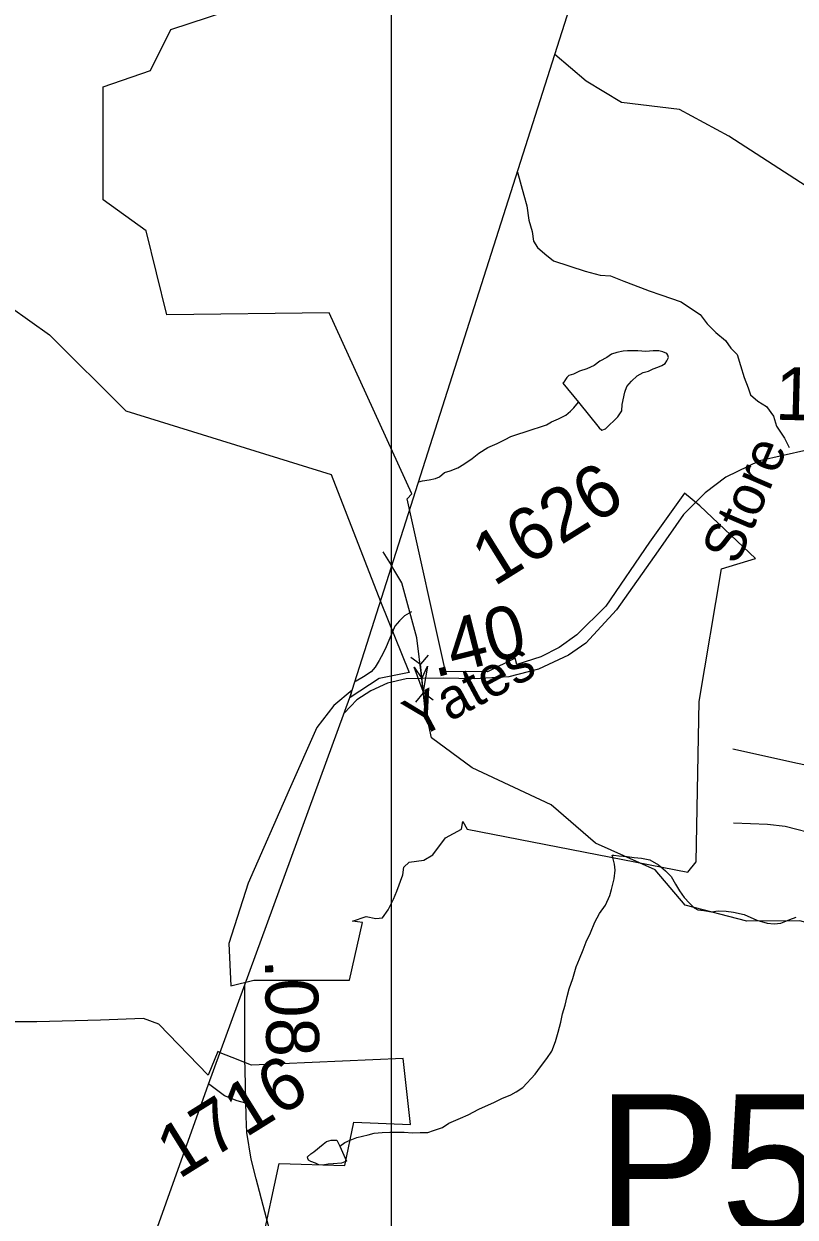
# Model space of a CAD drawing. Extents: x 2001466 to 31450019, y -30647475 to 847247.
# Drawn here: x 2022653 to 2026303, y 750972 to 756621 of the extents above; entities that cross this region are included whole.
import ezdxf

# ---------------------------------------------------------------- set-up
doc = ezdxf.new("R2010")
doc.units = 0
for name, color, linetype in [('Exist Boundary Political City Limit New', 7, 'Continuous'), ('Exist Boundary Political CountyLine', 7, 'Continuous'), ('Exist Hydrographic Creek Single Shore', 7, 'Continuous'), ('Exist Hydrographic Misc Water Feature', 7, 'Continuous'), ('Exist Road Non-System Type 51', 7, 'Continuous'), ('Exist Road Secondary Mileage Hundredths English Label', 7, 'Continuous'), ('Exist Road Secondary Structure Pipe CELL', 7, 'Continuous'), ('Exist Road Secondary Structure Pipe Number Label', 7, 'Continuous'), ('Exist Road Secondary Structure Standard Bridge Attributed CELL', 7, 'Continuous'), ('Exist Road Secondary Type 51 Attributed', 7, 'Continuous'), ('Exist Road Secondary Type 51 Label', 7, 'Continuous'), ('Exist Road Secondary Type 51 Number Label', 7, 'Continuous'), ('Map Preparation Boundary City Limit Buffer Line', 7, 'Continuous'), ('Map Preparation Inset Cut Line', 7, 'Continuous')]:
    doc.layers.add(name, color=color, linetype=linetype)

msp = doc.modelspace()

# ---------------------------------------------------------------- linework, layer by layer
at = {"layer": 'Exist Boundary Political City Limit New'}
for points in [[(2024751.8, 752809.1), (2025795.9, 752604.9), (2025835.8, 752653.8), (2025849.9, 753412.9), (2025954.8, 754041.1), (2026116.4, 754090.2), (2025852.5, 754340.1), (2025780.4, 754399.8), (2025614.5, 754166.8), (2025407.2, 753864.8), (2025270.2, 753728.9), (2025186.8, 753669.5), (2025099.9, 753625.4), (2024985.6, 753589), (2024979.1, 753618.8), (2024847.1, 753553.7), (2024647.9, 753555.2), (2024467.2, 754371.9), (2024489.5, 754396.1), (2024098.2, 755252.6), (2023329.6, 755242.8), (2023232.4, 755641.5), (2023028, 755787.4), (2023028, 756322.2), (2023251.8, 756400), (2023349.1, 756594.5), (2024234.5, 756886.2)], [(2022307.9, 755480.1), (2022775, 755149.5), (2023135, 754789.7), (2024107.9, 754488.2), (2024341.4, 753886.3), (2024477, 753550.1), (2024334.8, 753522.4), (2024196.6, 753432.1), (2024206.4, 753466.2), (2024120, 753395), (2024040.1, 753289.8), (2023907.9, 752994.9), (2023714.6, 752552.6), (2023623, 752267.9), (2023631.9, 752067.1), (2023742, 752094.5), (2024193.6, 752094.8), (2024255.5, 752367.8), (2024207.8, 752373), (2024272.8, 752396.1), (2024318.2, 752385.8), (2024350.1, 752389.8), (2024376.6, 752427.5), (2024401.9, 752478.2), (2024417.9, 752516.1), (2024446.9, 752593.5), (2024451.4, 752628.5), (2024476.1, 752653.5), (2024545.9, 752662.9), (2024589.1, 752688.1), (2024648.1, 752767.8), (2024724.8, 752808.9), (2024731.2, 752845.8), (2024751.8, 752809.1)], [(2023777.2, 750837.8), (2023861.5, 751226.6), (2024172.4, 751217.1), (2024215.5, 751422.6), (2024483.4, 751410.4), (2024448.6, 751723.1), (2023731.1, 751692.1), (2023678, 751713), (2023659.2, 751720.4), (2023590.2, 751747.3), (2023571.2, 751756.5), (2023525.1, 751645.2), (2023291.1, 751886.6), (2023219.5, 751913.4), (2023015.9, 751905.3), (2022714.4, 751897.1), (2022535.1, 751897.1)]]:
    msp.add_lwpolyline(points, dxfattribs=at)
at = {"layer": 'Exist Boundary Political CountyLine'}
msp.add_lwpolyline([(2022821.6, 749625), (2023527, 751602.5), (2024196.5, 753431.9), (2026842.4, 761733.5), (2027743, 770860.1)], dxfattribs=at)
at = {"layer": 'Exist Hydrographic Creek Single Shore'}
msp.add_line((2024392.3, 754057.9), (2024353.8, 754122.5), dxfattribs=at)
for points in [[(2026984.6, 755721.6), (2026806.4, 755692.6), (2026648.3, 755699.2), (2026539.2, 755734.1), (2025989.2, 756089.9), (2025756.3, 756216), (2025481.3, 756247.9), (2025314.2, 756349.8), (2025166.7, 756476)], [(2026775.2, 752143.1), (2026475.2, 752333), (2026325.3, 752375.4), (2026074.3, 752373.9), (2025783.4, 752448.8), (2025641.3, 752615.7), (2025358.3, 752742.9), (2025149.3, 752924.4), (2024774.3, 753099.4), (2024582.4, 753241.1), (2024550.8, 753387.3), (2024537.3, 753521.6), (2024512.7, 753714.8), (2024441.3, 753975.6), (2024394.7, 754053.9)]]:
    msp.add_lwpolyline(points, dxfattribs=at)
at = {"layer": 'Exist Hydrographic Misc Water Feature'}
for points in [[(2025277.9, 754829.7), (2025376.1, 754708.8), (2025388.2, 754697.1), (2025406.1, 754703.2), (2025463.7, 754761.1), (2025483.6, 754789.4), (2025485.4, 754819.7), (2025496.7, 754877.8), (2025506.7, 754903.8), (2025528.7, 754929.6), (2025556.4, 754954.4), (2025584.2, 754970.3), (2025610.1, 754976.3), (2025632.2, 754988.2), (2025654.2, 754995.1), (2025672.2, 755004.5), (2025688, 755013.3), (2025695.8, 755025.5), (2025704, 755040.9), (2025701.7, 755053.2), (2025695.8, 755060.7), (2025677.5, 755069.2), (2025657.7, 755072.9), (2025631.6, 755072.7), (2025597.6, 755070.1), (2025559.6, 755072.5), (2025531.5, 755073.8), (2025509.6, 755073.5), (2025489.7, 755071.5), (2025459.6, 755065.5), (2025433.7, 755057), (2025411.8, 755041), (2025379.8, 755024.5), (2025351.9, 755004.5), (2025318.1, 754988), (2025282.2, 754976.4), (2025254.5, 754962.2), (2025232.4, 754956.2), (2025222.3, 754947.3), (2025216.6, 754937.6), (2025208.6, 754925.5), (2025204.7, 754919.8), (2025277.9, 754829.7)], [(2024521.8, 754452.9), (2024539.7, 754458.5), (2024571.7, 754462.7), (2024601.8, 754469.5), (2024619.7, 754477.3), (2024643.3, 754497.3), (2024671.4, 754505.8), (2024707.4, 754519.8), (2024735.1, 754536.5), (2024775.1, 754564.3), (2024807.1, 754588.3), (2024848.7, 754615.4), (2024892.4, 754635), (2024930.3, 754653.9), (2024958.2, 754668.1), (2025058.3, 754700.5), (2025098.1, 754712.8), (2025126, 754722.9), (2025149.9, 754737.2), (2025183.8, 754751.2), (2025217.6, 754769.4), (2025239.6, 754787.9), (2025255.3, 754803.9), (2025277.9, 754829.7)], [(2024487.8, 753837.7), (2024455.2, 753819.5), (2024431, 753795.4), (2024409.1, 753769.6), (2024397, 753743.6), (2024381, 753702.1), (2024367.1, 753672.1), (2024353.1, 753642), (2024334.9, 753607.9), (2024315, 753576.3), (2024296.9, 753553.7), (2024260.8, 753529.9), (2024225, 753510), (2024220.7, 753508.1)], [(2024147.9, 751308.4), (2024172.9, 751325.1), (2024196.9, 751336.9), (2024228.6, 751349.3), (2024282.6, 751362.3), (2024310.9, 751369.8), (2024348.8, 751372.3), (2024384.7, 751374.9), (2024420.8, 751375), (2024452.8, 751375.1), (2024492.8, 751371.1), (2024528.6, 751373.6), (2024564.7, 751373.7), (2024592.6, 751382.1), (2024634.4, 751396), (2024664.4, 751416.7), (2024719.9, 751441), (2024756.2, 751457.5), (2024805.9, 751483.5), (2024837.6, 751497.7), (2024877.6, 751515.7), (2024915.6, 751534.7), (2024957.6, 751551.1), (2024983.4, 751565.3), (2025015.2, 751586.7), (2025072.8, 751649.6), (2025098.5, 751683.5), (2025128.6, 751723), (2025152.6, 751758.7), (2025169.8, 751804.2), (2025181.5, 751848.3), (2025195.1, 751894.8), (2025202.8, 751934.8), (2025214.7, 751976.4), (2025224.2, 752016.4), (2025234, 752053.1), (2025251.9, 752102.8), (2025267.4, 752157.4), (2025283.2, 752194.9), (2025300.9, 752237.1), (2025314.6, 752275.5), (2025334.5, 752317.7), (2025355.8, 752368.1), (2025377.6, 752410.3), (2025405.2, 752449.9), (2025427.2, 752494.6), (2025435, 752524), (2025446.4, 752574.6), (2025452.4, 752614.7), (2025448.3, 752642.6), (2025441.9, 752668.2), (2025438, 752686.3)], [(2025438, 752686.3), (2025445.8, 752686.2), (2025469.8, 752682.4), (2025508, 752679.2), (2025542, 752675.2), (2025576, 752671.2), (2025616, 752663.8), (2025656.2, 752640.1), (2025690.3, 752612.2), (2025716.5, 752584.7), (2025736.6, 752548.1), (2025756.9, 752516.6), (2025779, 752485), (2025803.4, 752459), (2025825.6, 752437.2), (2025843.6, 752427), (2025871.7, 752423.2), (2025907.8, 752417.5), (2025939.6, 752421.8), (2025977.7, 752420.2), (2026011.6, 752416.2), (2026061.8, 752404.5), (2026121.9, 752378.7), (2026171.9, 752363.7), (2026204.1, 752361.5), (2026235.9, 752364.1), (2026259.9, 752374.2), (2026277.9, 752382.1), (2026307.9, 752392.1)], [(2024147.9, 751308.4), (2024179.4, 751237.2), (2024155.6, 751228.6), (2024117.7, 751224.5), (2024093.7, 751222.6), (2024067.7, 751218.1), (2024049.6, 751220.1), (2024033.4, 751227.8), (2024011.5, 751235.7), (2023999.4, 751241.7), (2023997.3, 751249.9), (2023995.5, 751258.2), (2024011.5, 751271.8), (2024025.2, 751282.2), (2024069.1, 751318.2), (2024084.9, 751330.2), (2024106.8, 751336.3), (2024134.9, 751336.6), (2024147.9, 751308.4)]]:
    msp.add_lwpolyline(points, dxfattribs=at)
at = {"layer": 'Exist Road Non-System Type 51'}
for points in [[(2024988.9, 755918.2), (2025019.4, 755810.2), (2025033.1, 755760.1), (2025043, 755692.1), (2025058.9, 755638.2), (2025065.9, 755592.4), (2025084.6, 755562.6), (2025118.1, 755532.7), (2025160.4, 755499.9), (2025310, 755450.7), (2025380.9, 755432), (2025429.3, 755428.3), (2025492.7, 755402.2), (2025570.9, 755372.4), (2025611.9, 755357.5), (2025667.8, 755338.8), (2025764.7, 755305.2), (2025813.2, 755271.7), (2025854.2, 755245.6), (2025887.7, 755200.8), (2025928.7, 755159.8), (2025973.4, 755122.5), (2025999.5, 755085.2), (2026029.3, 755055.4), (2026044.2, 755003.2), (2026062.9, 754947.2), (2026081.5, 754898.7), (2026092.7, 754865.2), (2026126.2, 754835.3), (2026167.2, 754809.2), (2026200.8, 754764.5), (2026215.7, 754716), (2026252.9, 754660.1), (2026275.3, 754615.3)], [(2026869.1, 752984.1), (2026796, 752979), (2026736, 752982.4), (2026667.4, 753006.5), (2026581.7, 753042.5), (2026502.8, 753073.4), (2026420.5, 753097.4), (2026314.2, 753119.7), (2026009, 753188.3)], [(2026819.3, 752752.5), (2026764.8, 752706.2), (2026708.2, 752689), (2026620.8, 752701), (2026541.9, 752733.6), (2026415, 752780), (2026255.6, 752821.1), (2026173.3, 752831.4), (2026012.4, 752836.6)], [(2025886.6, 746717.3), (2025739.9, 746921), (2025649.8, 747046.6), (2025585.5, 747214.1), (2025572.6, 747336.5), (2025572.6, 747684.3), (2025560.5, 747842.1), (2025513.9, 748041.8), (2025373.9, 748434.7), (2025299.8, 748589.2), (2025213, 748721.3), (2025061.7, 748888.7), (2024681.1, 749276.8), (2024333.6, 749627.9), (2024217.7, 749753.5), (2024089, 749937), (2024011.7, 750152.8), (2023908, 750558.6), (2023752.4, 751153.2), (2023729.4, 751247), (2023708.3, 751373.4), (2023704.4, 751449.1), (2023700.4, 751669.7)], [(2023703.3, 751512.7), (2023662.8, 751523.7), (2023603.1, 751546.1), (2023527.2, 751603.1)]]:
    msp.add_lwpolyline(points, dxfattribs=at)
at = {"layer": 'Exist Road Secondary Structure Pipe CELL'}
for p, q in [((2024484.7, 753623.9), (2024530.1, 753589.2)), ((2024567.2, 753632.7), (2024530.1, 753589.2)), ((2024544.6, 753453.9), (2024530.1, 753589.2)), ((2024507.5, 753410.5), (2024544.6, 753453.9)), ((2024590, 753419.3), (2024544.6, 753453.9))]:
    msp.add_line(p, q, dxfattribs=at)
at = {"layer": 'Exist Road Secondary Structure Standard Bridge Attributed CELL'}
msp.add_lwpolyline([(2024563.2, 753581.2), (2024543.3, 753460.9), (2024500.3, 753575), (2024537.3, 753521.6)], close=True, dxfattribs=at)
at = {"layer": 'Exist Road Secondary Type 51 Attributed'}
for points in [[(2026359, 754603.6), (2026135.4, 754552), (2025975.7, 754474.7), (2025877.5, 754400.7), (2025774.5, 754299.2), (2025655.5, 754126.9), (2025458.7, 753846.7), (2025312.3, 753688.9), (2025230.3, 753632.6), (2025088.6, 753565.7), (2024948.7, 753530.3), (2024786.5, 753519.8), (2024637.3, 753523.1), (2024537.3, 753521.6)], [(2024537.3, 753521.6), (2024462, 753520.1), (2024373.3, 753500.7), (2024295.8, 753463.5), (2024229, 753420.8), (2024169.4, 753357.9)], [(2023700.4, 751669.7), (2023699.6, 751718), (2023699.6, 752074.2)]]:
    msp.add_lwpolyline(points, dxfattribs=at)
at = {"layer": 'Map Preparation Boundary City Limit Buffer Line'}
for points in [[(2024751.8, 752809.1), (2025795.9, 752604.9), (2025835.8, 752653.8), (2025849.9, 753412.9), (2025954.8, 754041.1), (2026116.4, 754090.2), (2025852.5, 754340.1), (2025780.4, 754399.8), (2025614.5, 754166.8), (2025407.2, 753864.8), (2025270.2, 753728.9), (2025186.8, 753669.5), (2025099.9, 753625.4), (2024985.6, 753589), (2024979.1, 753618.8), (2024847.1, 753553.7), (2024647.9, 753555.2), (2024467.2, 754371.9), (2024489.5, 754396.1), (2024098.2, 755252.6), (2023329.6, 755242.8), (2023232.4, 755641.5), (2023028, 755787.4), (2023028, 756322.2), (2023251.8, 756400), (2023349.1, 756594.5), (2024234.5, 756886.2)], [(2022307.9, 755480.1), (2022775, 755149.5), (2023135, 754789.7), (2024107.9, 754488.2), (2024341.4, 753886.3), (2024477, 753550.1), (2024334.8, 753522.4), (2024196.6, 753432.1), (2024206.4, 753466.2), (2024120, 753395), (2024040.1, 753289.8), (2023907.9, 752994.9), (2023714.6, 752552.6), (2023623, 752267.9), (2023631.9, 752067.1), (2023742, 752094.5), (2024193.6, 752094.8), (2024255.5, 752367.8), (2024207.8, 752373), (2024272.8, 752396.1), (2024318.2, 752385.8), (2024350.1, 752389.8), (2024376.6, 752427.5), (2024401.9, 752478.2), (2024417.9, 752516.1), (2024446.9, 752593.5), (2024451.4, 752628.5), (2024476.1, 752653.5), (2024545.9, 752662.9), (2024589.1, 752688.1), (2024648.1, 752767.8), (2024724.8, 752808.9), (2024731.2, 752845.8), (2024751.8, 752809.1)], [(2023777.2, 750837.8), (2023861.5, 751226.6), (2024172.4, 751217.1), (2024215.5, 751422.6), (2024483.4, 751410.4), (2024448.6, 751723.1), (2023731.1, 751692.1), (2023678, 751713), (2023659.2, 751720.4), (2023590.2, 751747.3), (2023571.2, 751756.5), (2023525.1, 751645.2), (2023291.1, 751886.6), (2023219.5, 751913.4), (2023015.9, 751905.3), (2022714.4, 751897.1), (2022535.1, 751897.1)]]:
    msp.add_lwpolyline(points, dxfattribs=at)
at = {"layer": 'Map Preparation Inset Cut Line'}
for p, q in [((2024392.3, 754057.9), (2024392.3, 754245.4)), ((2024392.3, 753984.6), (2024392.3, 754057.9)), ((2024392.3, 753544), (2024392.3, 753984.6)), ((2024392.3, 753498), (2024392.3, 753544))]:
    msp.add_line(p, q, dxfattribs=at)
msp.add_lwpolyline([(2024392.3, 745607.9), (2024392.3, 789325), (2056414.4, 789325)], dxfattribs=at)

# ---------------------------------------------------------------- texts
at = {"layer": 'Exist Road Secondary Mileage Hundredths English Label'}
for s, rotation, p in [('1.02', 358.5351, (2026206.7, 754747.4)), ('.40', 14.2007, (2024596.4, 753525.5)), ('.08', 271.0285, (2023793.4, 752193.8))]:
    msp.add_text(s, height=250, rotation=rotation, dxfattribs=at).set_placement(p)
at = {"layer": 'Exist Road Secondary Structure Pipe Number Label'}
msp.add_text('P57', height=656.17, dxfattribs=at).set_placement((2025364.7, 750897.9))
at = {"layer": 'Exist Road Secondary Type 51 Label'}
for s, rotation, p in [('Store', 66.798, (2026030, 754053.9)), ('Yates', 28.2241, (2024517.7, 753235.7))]:
    msp.add_text(s, height=190, rotation=rotation, dxfattribs=at).set_placement(p)
at = {"layer": 'Exist Road Secondary Type 51 Number Label'}
for s, p in [('1626', (2024877.7, 753954.6)), ('1716', (2023385.6, 751149.3))]:
    msp.add_text(s, height=250, rotation=31.918, dxfattribs=at).set_placement(p)

doc.saveas('drawing.dxf')
